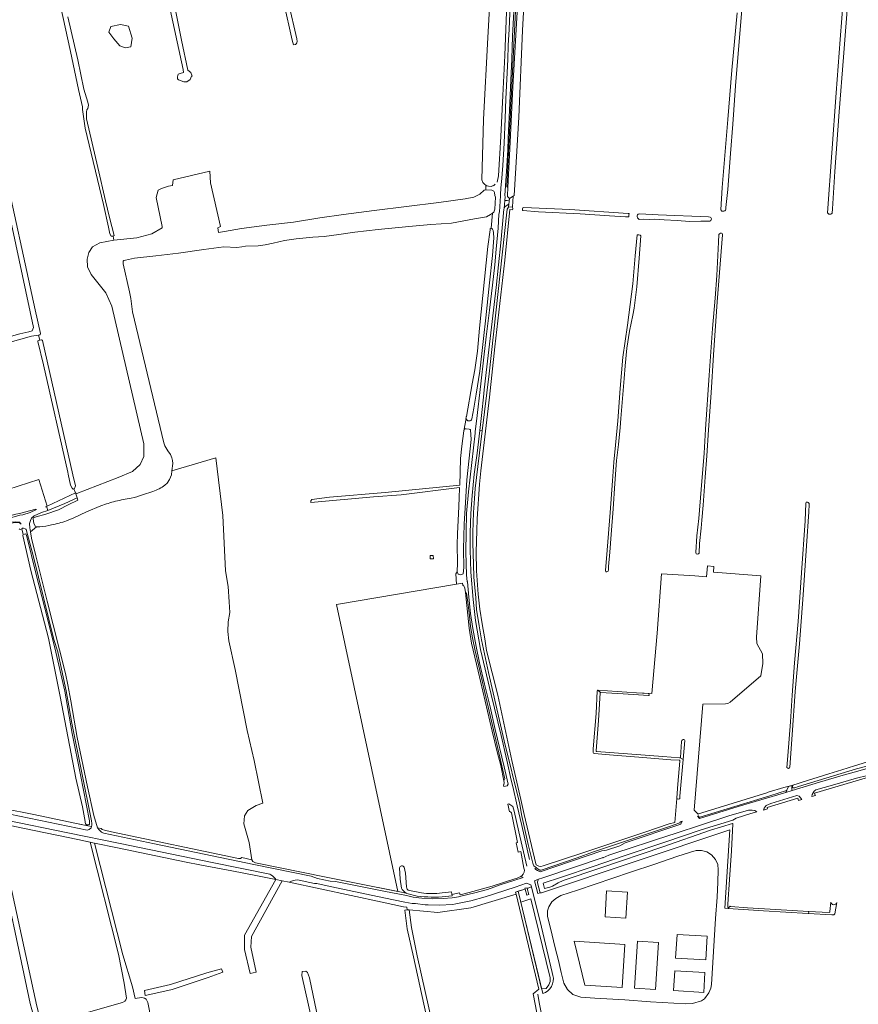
# Model space of a CAD drawing. Header units: metres. Extents: x 209813 to 223847, y 571801 to 587119.
# Tile 403 of 656: x 220250 to 220894, y 578401 to 579156. Entities that reach past the tile are written whole.
import ezdxf

# ---------------------------------------------------------------- set-up
doc = ezdxf.new("R2010")
doc.units = ezdxf.units.M
for name, color, linetype, lineweight in [('B-RO-GR-BEPLANTING_CULTUUR_BOSPLANTSOEN-GV', 8, 'Continuous', 0), ('B-RO-GR-BOUWLAND-GV', 8, 'Continuous', 0), ('B-RO-GR-GRAS-GV', 8, 'Continuous', 0), ('B-RO-GR-GROENVOORZIENING-GV', 8, 'Continuous', 0), ('B-RO-OG-TERREIN_CULTUURSCHEIDING-GV', 8, 'Continuous', 0), ('B-RO-OG-WATER_GREPPEL-GV', 8, 'Continuous', 0), ('B-RO-OG-WATER_MEER-GV', 8, 'Continuous', 0), ('B-RO-OG-WEG-GV', 8, 'Continuous', 0), ('B-RO-VH-ONVERHARD-GV', 8, 'Continuous', 0), ('B-RO-VH-VERHARDING_GRASBETONSTEEN-GV', 8, 'Continuous', 0), ('B-RO-VH-VERHARDING_OPEN-GV', 8, 'Continuous', 0), ('B-RO-VH-VERHARDING_PUIN-GV', 8, 'Continuous', 0)]:
    doc.layers.add(name, color=color, linetype=linetype, lineweight=lineweight)

msp = doc.modelspace()

# ---------------------------------------------------------------- linework, layer by layer
at = {"layer": 'B-RO-GR-BEPLANTING_CULTUUR_BOSPLANTSOEN-GV', "flags": 128}
for points in [[(220624.546, 579027.594), (220626.051, 579057.299), (220628.389, 579104.54), (220629.867, 579131.318), (220632.15, 579171.149), (220634.636, 579203.772), (220635.665, 579223.712), (220637.486, 579252.523), (220638.755, 579270.621), (220639.699, 579283.166), (220641.856, 579309.381), (220643.365, 579327.022), (220644.374, 579338.402), (220645.462, 579351.843), (220646.366, 579360.981), (220647.717, 579375.207), (220646.306, 579374.62), (220644.674, 579357.002), (220639.128, 579291.1), (220633.908, 579222.262), (220632.277, 579191.921), (220630.972, 579173.651), (220623.795, 579028.471)], [(220612.527, 578610.28), (220616.447, 578594.519), (220619.155, 578583.871), (220621.449, 578572.017), (220622.339, 578573.795), (220616.949, 578597.049), (220606.169, 578643.249), (220602.165, 578660.189), (220599.393, 578672.047), (220597.545, 578681.903), (220596.005, 578690.681), (220595.235, 578698.843), (220594.157, 578707.313), (220592.925, 578716.091), (220591.951, 578716.711), (220594.825, 578689.455), (220596.616, 578677.924), (220601.773, 578656.426)], [(220634.464, 578479.088), (220650.479, 578412.46), (220653.901, 578412.779), (220656.099, 578415.481), (220657.04, 578418.057), (220657.04, 578421.011), (220642.289, 578481.434)]]:
    msp.add_lwpolyline(points, close=True, dxfattribs=at)
at = {"layer": 'B-RO-GR-BOUWLAND-GV', "flags": 128}
for points in [[(220876.604, 579100.313), (220879.572, 579141.313), (220882.301, 579174.337), (220882.832, 579180.373), (220883.633, 579180.817), (220884.522, 579181.156), (220885.22, 579180.987), (220885.792, 579180.775), (220886.067, 579180.542), (220886.3, 579180.223), (220885.915, 579174.247), (220882.354, 579127.574), (220878.944, 579085.682), (220875.642, 579039.774), (220873.718, 579011.127), (220873.625, 579007.893), (220873.097, 579007.496), (220872.462, 579007.1), (220871.668, 579007.02), (220870.954, 579007.258), (220870.072, 579008.129)], [(220717.479, 579006.364), (220717.383, 579005.289), (220717.239, 579005.135), (220714.783, 579005.022), (220702.553, 579005.77), (220680.084, 579007.366), (220648.147, 579008.909), (220636.131, 579009.885), (220635.922, 579010.276), (220635.816, 579010.7), (220635.795, 579011.229), (220636.113, 579011.948), (220636.747, 579012.281), (220672.125, 579010.709), (220717.057, 579007.761), (220717.49, 579007.769), (220717.583, 579007.537)], [(220739.888, 579006.642), (220778.69, 579004.981), (220779.988, 579004.846), (220780.429, 579004.557), (220780.761, 579004.194), (220780.822, 579003.482), (220780.719, 579002.751), (220780.321, 579002.217), (220779.593, 579001.882), (220772.817, 579001.66), (220764.109, 579001.621), (220754.624, 579002.375), (220744.583, 579002.772), (220736.883, 579003.288), (220733.034, 579003.09), (220728.808, 579003.24), (220725.453, 579003.09), (220724.03, 579004.332), (220723.839, 579005.299), (220723.87, 579006.048), (220724.175, 579006.69), (220724.719, 579007.152), (220725.813, 579007.362)], [(220701.937, 578736.738), (220701.741, 578734.069), (220701.51, 578733.208), (220701.039, 578732.729), (220700.584, 578732.579), (220700.017, 578732.61), (220699.668, 578732.882), (220699.553, 578733.483), (220700.936, 578749.19), (220703.083, 578778.148), (220704.996, 578802.318), (220706.005, 578816.888), (220707.302, 578829.762), (220709.097, 578848.486), (220710.823, 578873.221), (220712.957, 578897.283), (220716.364, 578922.013), (220720.516, 578953.638), (220722.361, 578975.085), (220723.719, 578991.286), (220725.137, 578991.355), (220726.096, 578991.124), (220726.725, 578990.397), (220725.464, 578973.266), (220723.513, 578951.398), (220721.479, 578934.901), (220720.612, 578929.522), (220717.957, 578917.258), (220716.022, 578904.179), (220714.51, 578890.81), (220713.899, 578881.067), (220711.275, 578850.222), (220710.822, 578843.348), (220709.453, 578830.273), (220707.894, 578818.147), (220706.584, 578800.322), (220705.452, 578780.927), (220703.921, 578761.164), (220702.978, 578747.563)], [(220789.066, 578992.316), (220789.398, 578991.881), (220789.441, 578991.168), (220785.293, 578939.757), (220782.497, 578899.044), (220780.717, 578869.924), (220778.729, 578841.661), (220777.255, 578821.697), (220775.971, 578805.188), (220774.417, 578783.853), (220773.603, 578772.117), (220772.906, 578765.99), (220771.818, 578754.288), (220771.458, 578747.001), (220770.858, 578746.289), (220769.955, 578746.1), (220769.032, 578746.474), (220768.885, 578747.446), (220769.631, 578760.152), (220771.142, 578773.576), (220772.854, 578795.752), (220775.192, 578823.653), (220776.404, 578842.226), (220779.195, 578883.505), (220781.739, 578919.464), (220783.661, 578942.611), (220785.011, 578959.998), (220786.29, 578985.734), (220786.532, 578991.6), (220787.04, 578992.116), (220787.913, 578992.489), (220788.479, 578992.549)], [(220852.74, 578771.66), (220853.389, 578785.401), (220853.464, 578785.876), (220853.666, 578786.075), (220853.994, 578786.11), (220854.578, 578786.089), (220855.234, 578785.721), (220855.796, 578785.043), (220855.993, 578784.257), (220855.711, 578778.655), (220853.927, 578752.453), (220851.322, 578714.974), (220848.388, 578677.333), (220845.076, 578640.807), (220842.892, 578607.397), (220841.028, 578582.572), (220840.717, 578582.022), (220840.135, 578581.731), (220839.606, 578581.757), (220838.754, 578582.397), (220839.548, 578591.223), (220841.534, 578617.406), (220842.707, 578637.788), (220844.669, 578662.803), (220847.319, 578694.532), (220850.087, 578731.718)]]:
    msp.add_lwpolyline(points, close=True, dxfattribs=at)
for points in [[(220636.984, 579171.702), (220635.886, 579148.185), (220632.985, 579081.714), (220631.495, 579055.555), (220629.501, 579021.489), (220628.615, 579020.938), (220628.209, 579012.66), (220628.408, 579011.335), (220628.345, 579010.932), (220628.026, 579010.544), (220626.003, 579010.708), (220622.324, 578971.945), (220614.464, 578905.239), (220610.374, 578866.616), (220603.77, 578810.187), (220602.792, 578799.898), (220601.09, 578773.241), (220600.696, 578764.059), (220600.279, 578747.958), (220600.604, 578733.342), (220601.823, 578715.356), (220603.039, 578703.978), (220604.86, 578692.61), (220606.877, 578681.246), (220608.249, 578672.16), (220616.952, 578637.936), (220627.623, 578587.783), (220634.454, 578557.712), (220637.089, 578546.253), (220645.962, 578508.454), (220646.424, 578507.764), (220647.343, 578507.096), (220648.426, 578506.52), (220649.961, 578506.497), (220651.802, 578506.988), (220682.064, 578516.984), (220729.798, 578532.819), (220748.518, 578539.006), (220752.639, 578540.263), (220754.392, 578558.57), (220754.358, 578559.099), (220754.991, 578569.573), (220756.645, 578587.307), (220756.61, 578587.708), (220756.411, 578587.928), (220749.622, 578588.307), (220725.082, 578590.212), (220705.651, 578591.91), (220690.817, 578593.13), (220690.38, 578593.424), (220690.146, 578593.973), (220690.086, 578596.766), (220692.404, 578623.896), (220693.07, 578641.105), (220693.328, 578641.615), (220693.73, 578641.796), (220723.363, 578639.739), (220735, 578639.074), (220739.288, 578685.547), (220742.616, 578731.153), (220767.996, 578729.58), (220777.131, 578728.641), (220777.76, 578737.174), (220782.688, 578736.777), (220782.361, 578732.349), (220818.783, 578729.627), (220815.423, 578682.544), (220815.829, 578677.479), (220820.076, 578669.582), (220820.354, 578662.12), (220818.771, 578652.831), (220795.132, 578632.539), (220793.418, 578631.564), (220791.619, 578631.352), (220774.292, 578631.092), (220767.659, 578549.74), (220770.726, 578546.5), (220771.001, 578546.883), (220823.416, 578563.013), (220824.534, 578563.476), (220836.386, 578566.998), (220842.63, 578568.466), (220854.59, 578572.397), (220871.073, 578577.511), (220880.877, 578580.704), (220890.583, 578583.633), (220899.894, 578586.397)], [(220804.981, 579173.63), (220799.439, 579105.726), (220797.295, 579076.347), (220795.551, 579053.732), (220793.358, 579025.978), (220792.031, 579012.337), (220791.842, 579010.929), (220791.61, 579010.306), (220791.047, 579009.826), (220790.411, 579009.473), (220789.607, 579009.448), (220788.949, 579009.534), (220788.49, 579009.804), (220788.231, 579010.167), (220788.155, 579010.514), (220789.214, 579027.679), (220793.339, 579079.693), (220796.613, 579117.815), (220800.642, 579161.808)]]:
    msp.add_lwpolyline(points, dxfattribs=at)
at = {"layer": 'B-RO-GR-GRAS-GV', "flags": 128}
for points in [[(220417.837, 579353.304), (220417.093, 579352.789), (220417.81, 579347.126), (220427.477, 579303.454), (220435.352, 579264.797), (220447.499, 579210.345), (220456.099, 579169.349), (220462.527, 579141.643), (220462.863, 579139.568), (220462.651, 579138.763), (220462.164, 579137.973), (220461.529, 579137.456), (220459.917, 579137.024), (220458.863, 579140.76), (220452.501, 579169.285), (220450.54, 579182.513), (220447.464, 579198.157), (220443.288, 579215.075), (220439.089, 579233.966), (220436.979, 579246.293), (220430.794, 579274.228), (220429.829, 579278.211), (220428.835, 579279.583), (220428.511, 579280.905)], [(220322.047, 578987.14), (220339.835, 578989.006), (220351.344, 578992.049), (220359.282, 578996.679), (220359.071, 578997.735), (220359.238, 578997.766), (220354.682, 579019.875), (220356.108, 579025.601), (220358.754, 579026.765), (220364.045, 579028.564), (220367.22, 579029.093), (220367.656, 579033.591), (220395.791, 579040.093), (220396.325, 579031.21), (220403.945, 578997.66), (220401.842, 578996.777), (220402.4, 578993.058), (220407.167, 578993.739), (220420.183, 578996.03), (220439.455, 578998.588), (220460.097, 579001.042), (220480.247, 579004.354), (220498.514, 579006.775), (220521.853, 579009.952), (220546.654, 579012.995), (220571.565, 579016.13), (220591.802, 579018.805), (220598.349, 579020.158), (220603.098, 579022.427), (220606.323, 579025.561), (220607.654, 579025.864), (220607.572, 579029.404), (220606.828, 579029.824), (220605.439, 579031.478), (220604.655, 579033.483), (220605.995, 579079.931), (220609.309, 579142.705), (220612.244, 579197.476)], [(220364.842, 579187.372), (220374.012, 579140.709), (220378.984, 579117.671), (220381.191, 579115.862), (220382.124, 579113.133), (220381.703, 579113.002), (220380.67, 579110.419), (220378.13, 579108.832), (220375.801, 579108.726), (220371.722, 579110.17), (220370.933, 579111.16), (220370.932, 579112.538), (220371.568, 579114.547), (220373.05, 579115.182), (220375.55, 579115.794), (220375.374, 579118.31), (220363.938, 579170.101)], [(220292.559, 578793.197), (220293.621, 578792.743), (220325.464, 578805.031), (220336.294, 578809.626), (220342.354, 578814.861), (220345.149, 578821.059), (220345.155, 578830.958), (220320.479, 578936.633), (220315.982, 578946.841), (220304.788, 578960.92), (220301.834, 578966.828), (220301.52, 578972.727), (220302.979, 578977.831), (220305.652, 578982.084), (220311.364, 578985.244), (220322.047, 578987.14), (220321.498, 578990.304), (220320.093, 578990.246), (220319.047, 578992.027), (220317.909, 578997.175), (220314.232, 579014.512), (220300.153, 579073.272), (220298.051, 579087.595), (220298.096, 579089.657), (220294.936, 579102.852), (220288.744, 579131.904), (220279.3, 579175.586)], [(220212.205, 579157.398), (220218.462, 579127.382), (220232.077, 579068.924), (220234.975, 579055.841), (220236.784, 579047.925), (220261.807, 578933.782), (220265.696, 578915.459), (220265.657, 578914.855), (220265.202, 578914.487), (220264.168, 578914.319), (220265.222, 578910.322), (220266.352, 578910.654), (220266.627, 578910.637), (220266.993, 578910.529), (220267.342, 578910.074), (220269.237, 578902.152), (220290.618, 578807.015), (220292.618, 578798.513), (220291.98, 578796.637), (220291.43, 578796.345)], [(220286.828, 579158.69), (220294.545, 579125.707), (220299.149, 579103.136), (220302.222, 579093.083), (220302.67, 579090.946), (220301.997, 579088.287), (220301.327, 579087.294), (220300.98, 579085.685), (220301.026, 579080.321), (220305.48, 579061.607), (220309.82, 579042.843), (220315.783, 579017.45), (220318.839, 579004.698), (220322.306, 578990.874), (220321.498, 578990.304)], [(220218.995, 578906.657), (220250.031, 578915.304), (220256.907, 578916.816), (220259.28, 578917.66), (220260.012, 578918.802), (220260.334, 578920.018), (220240.965, 579011.428)], [(220609.299, 578982.443), (220610.938, 578995.115), (220611.032, 578996.262), (220611.719, 578996.274), (220612.891, 579008), (220611.343, 579006.768), (220608.087, 579005.078), (220598.855, 579003.684), (220581.382, 579000.247), (220565.48, 578999.143), (220548.611, 578997.739), (220525.027, 578995.473), (220507.143, 578993.202), (220494.698, 578991.506), (220483.676, 578990.079), (220474.912, 578989.401), (220461.97, 578988.195), (220452.992, 578986.913), (220444.496, 578984.904), (220438.351, 578983.554), (220432.968, 578982.887), (220423.123, 578982.657), (220420.351, 578982.031), (220416.409, 578981.595), (220406.576, 578982.005), (220391.193, 578980.029), (220371.686, 578977.287), (220354.332, 578975.074), (220338.069, 578973.328), (220330.993, 578971.879), (220329.864, 578971.468), (220329.374, 578971.025), (220329.233, 578970.403), (220329.264, 578968.905), (220334.178, 578947.518), (220335.168, 578942.322), (220336.288, 578932.265), (220360.595, 578831.503), (220361.336, 578829.404), (220363.62, 578825.521), (220365.626, 578822.642), (220366.643, 578820.015), (220367.182, 578818.043), (220367.467, 578815.778), (220366.696, 578810.103), (220400.347, 578820.091), (220405.646, 578775.76), (220407.723, 578733.41), (220409.797, 578721.286), (220410.731, 578709.472), (220411.042, 578701.389), (220409.797, 578694.239), (220409.486, 578686.674), (220410.42, 578679.731), (220415.199, 578657.672), (220424.436, 578610.746), (220429.829, 578587.637), (220436.468, 578555.046), (220431.387, 578553.077)], [(220601.188, 578901.937), (220602.742, 578919.685), (220609.299, 578982.443)], [(220264.168, 578914.319), (220258.929, 578913.467), (220205.92, 578898.754), (220194.646, 578894.823), (220193.368, 578894.616), (220193.202, 578894.798), (220192.816, 578896.16)], [(220240.778, 578795.682), (220264.464, 578803.422), (220270.86, 578782.985), (220292.559, 578793.197), (220291.43, 578796.345), (220290.992, 578796.113), (220290.016, 578796.733), (220288.862, 578799.101), (220287.107, 578807.64), (220286.688, 578809.121), (220267.985, 578891.521), (220263.652, 578909.49), (220263.76, 578909.893), (220265.222, 578910.322)], [(220428.012, 578511.457), (220428.823, 578510.139), (220430.859, 578509.213), (220485.093, 578498.2), (220505.455, 578494.128), (220540.025, 578487.283), (220493.062, 578707.543), (220585.142, 578723.105), (220584.567, 578730.919), (220585.635, 578732.469), (220585.84, 578739.524), (220585.661, 578753.275), (220585.896, 578762.128), (220586.693, 578777.124), (220587.25, 578789.073), (220587.577, 578797.371), (220542.64, 578791.8), (220521.341, 578790.212), (220473.319, 578785.847), (220473.319, 578787.17), (220474.112, 578788.228), (220487.738, 578789.815), (220530.336, 578793.387), (220587.639, 578799.075), (220588.071, 578809.123), (220588.312, 578819.513), (220589.192, 578828.933), (220590.814, 578840.754), (220592.464, 578850.374), (220592.436, 578850.595), (220592.444, 578851.054), (220592.544, 578851.479), (220592.72, 578851.874), (220597.276, 578876.824), (220599.203, 578887.639)], [(220366.696, 578810.103), (220366.264, 578806.925), (220364.781, 578803.354), (220362.947, 578800.659), (220361.364, 578799.189)], [(220352.007, 578794.29), (220343.97, 578791.685)], [(220312.221, 578783.296), (220301.023, 578778.573), (220291.456, 578773.947), (220285.77, 578771.623)], [(220241.06, 578550.079), (220251.596, 578548.061), (220260.677, 578546.369), (220287.396, 578540.774), (220302.039, 578537.646), (220302.149, 578538.358), (220301.198, 578538.39), (220300.74, 578538.662), (220300.299, 578539.227), (220300.038, 578540.286), (220299.999, 578540.834), (220297.991, 578552.268), (220292.956, 578574.234), (220280.863, 578636.913), (220271.83, 578681.765), (220258.451, 578733.726), (220252.133, 578760.421), (220252.296, 578760.842), (220252.587, 578761.154), (220251.382, 578765.621), (220250.168, 578765.092), (220249.526, 578765.601)], [(220265.38, 578767.203), (220262.742, 578766.999), (220258.084, 578763.314), (220258.932, 578758.531), (220262.182, 578744.948), (220270.932, 578709.956), (220285.051, 578654.45), (220286.793, 578645.715), (220289.137, 578633.441), (220293.919, 578605.443), (220301.804, 578567.573), (220306.66, 578545.563), (220309.639, 578536.108), (220312.474, 578535.535), (220313.135, 578534.757), (220314.847, 578534.156), (220320.4, 578532.999), (220417.717, 578512.453), (220419.383, 578512.545), (220420.275, 578513.348), (220428.012, 578511.457), (220425.891, 578524.683), (220421.95, 578539.087), (220422.469, 578545.201), (220424.958, 578549.346), (220431.387, 578553.077)]]:
    msp.add_lwpolyline(points, dxfattribs=at)
for points in [[(220333.336, 579151.437), (220336.246, 579142.176), (220335.188, 579135.562), (220330.69, 579134.768), (220326.721, 579136.355), (220321.959, 579141.647), (220318.255, 579146.939), (220319.842, 579151.172), (220327.251, 579152.76)], [(220564.962, 578745.207), (220567.343, 578745.207), (220567.581, 578742.587), (220564.962, 578742.587)], [(220760.832, 578400.921), (220766.225, 578401.1), (220773.301, 578403.151), (220775.634, 578404.792), (220778.795, 578409.513), (220780.48, 578412.908), (220780.995, 578415.821), (220784.089, 578466.401), (220785.171, 578482.888), (220785.737, 578494.465), (220786.117, 578503.882), (220785.645, 578508.025), (220784.011, 578511.841), (220780.851, 578515.332), (220777.374, 578517.512), (220773.138, 578518.577), (220769.173, 578518.55), (220764.879, 578517.449), (220754.395, 578513.976), (220737.36, 578508.165), (220718.689, 578501.973), (220678.032, 578488.293), (220665.294, 578484.087), (220661.31, 578481.925), (220658.325, 578479.248), (220656.007, 578475.512), (220654.928, 578472.24), (220655.067, 578468.018), (220657.268, 578459.067), (220660.905, 578443.973), (220663.401, 578434.257), (220665.489, 578424.951), (220667.604, 578416.873), (220670.32, 578411.899), (220674.487, 578408.229), (220679.794, 578406.26), (220680.496, 578406.081), (220691.467, 578405.414), (220714.47, 578404.065), (220733.986, 578402.608)], [(220699.159, 578467.619), (220700.337, 578487.595), (220716.3, 578486.714), (220715.153, 578466.737)], [(220753.313, 578436.084), (220754.434, 578454.248), (220777.608, 578452.818), (220776.487, 578434.654)], [(220714.418, 578446.569), (220712.39, 578413.582), (220683.712, 578415.398), (220675.455, 578448.97)], [(220740.286, 578448.058), (220737.984, 578411.984), (220721.876, 578413.032), (220724.179, 578449.11)], [(220752.664, 578426.296), (220775.825, 578424.879), (220774.911, 578409.711), (220751.75, 578411.128)]]:
    msp.add_lwpolyline(points, close=True, dxfattribs=at)
at = {"layer": 'B-RO-GR-GRAS-GV'}
for points in [[(220599.203, 578887.639, 0.0077689), (220601.188, 578901.937)], [(220361.364, 578799.189, -0.0821132), (220352.007, 578794.29)], [(220343.97, 578791.685, -0.0457699), (220335.408, 578789.229)], [(220323.326, 578786.75, 0.0222157), (220312.221, 578783.296)], [(220335.408, 578789.229, 0.0080301), (220323.326, 578786.75)], [(220274.26, 578768.549, -0.0497581), (220265.38, 578767.203)], [(220285.77, 578771.623, -0.0192596), (220274.26, 578768.549)]]:
    msp.add_lwpolyline(points, format="xyb", dxfattribs=at)
at = {"layer": 'B-RO-GR-GROENVOORZIENING-GV', "flags": 128}
for points in [[(220625.728, 579018.139), (220624, 579017.585), (220622.17, 579017.513), (220621.634, 579011.568), (220622.63, 579013.081), (220625.36, 579014.79)], [(220855.029, 578470.293), (220873.229, 578469.162), (220874.781, 578469.264), (220875.184, 578469.499), (220875.514, 578469.918), (220877.172, 578478.694)], [(220872.445, 578479.103), (220871.818, 578471.87), (220871.633, 578471.341), (220871.267, 578471.051), (220855.267, 578471.954)]]:
    msp.add_lwpolyline(points, dxfattribs=at)
msp.add_lwpolyline([(220628.209, 579012.66), (220628.615, 579020.938), (220625.846, 579019.214), (220625.111, 579012.518)], close=True, dxfattribs=at)
at = {"layer": 'B-RO-GR-GROENVOORZIENING-GV'}
for points in [[(220877.172, 578478.694, -0.7820868), (220872.445, 578479.103)], [(220855.267, 578471.954, -0.5571861), (220855.029, 578470.293)]]:
    msp.add_lwpolyline(points, format="xyb", dxfattribs=at)
at = {"layer": 'B-RO-OG-TERREIN_CULTUURSCHEIDING-GV', "flags": 128}
for points in [[(220573.416, 578339.85), (220552.058, 578436.949), (220547.201, 578458.593), (220545.554, 578472.861), (220547.289, 578473.011), (220547.069, 578475.124), (220544.542, 578475.465), (220528.03, 578478.934), (220456.655, 578494.278), (220451.327, 578495.357), (220427.658, 578452.582), (220427.262, 578444.512), (220431.363, 578425.33), (220426.732, 578424.272), (220422.499, 578442.66), (220422.499, 578453.641), (220446.546, 578496.353), (220431.177, 578499.44), (220412.759, 578502.946), (220388.167, 578507.67), (220377.681, 578509.715), (220324.78, 578520.713), (220307.167, 578524.343), (220329.021, 578438.634), (220336.369, 578413.949), (220338.587, 578404.949), (220343.233, 578405.688), (220344.606, 578405.603), (220345.503, 578405.424), (220347.007, 578404.534), (220348.208, 578401.888), (220350.754, 578388.985)], [(220637.892, 578488.979), (220636.889, 578488.618), (220632.472, 578487.376)], [(220659.188, 578422.805), (220658.673, 578424.91), (220650.4, 578459.743), (220642.671, 578490.698), (220639.432, 578489.533), (220640.678, 578484.803), (220639.148, 578484.315), (220637.892, 578488.979)], [(220648.325, 578412.259), (220630.83, 578485.081), (220596.215, 578474.639), (220570.815, 578471.146), (220548.822, 578473.143), (220550.618, 578459.554), (220554.885, 578437.685), (220576.762, 578340.729), (220578.71, 578331.327), (220644.156, 578349.344)], [(220632.472, 578487.376), (220630.417, 578486.798), (220630.83, 578485.081)], [(220651.348, 578408.845), (220632.472, 578487.376)], [(220634.464, 578479.088), (220642.289, 578481.434), (220657.04, 578421.011), (220657.04, 578418.057), (220656.099, 578415.481), (220653.901, 578412.779), (220650.479, 578412.46)], [(220516.646, 578201.403), (220515.473, 578207.424), (220491.901, 578308.766), (220466.469, 578422.659), (220466.733, 578425.834), (220469.379, 578426.098), (220470.702, 578425.04), (220472.289, 578420.807), (220484.057, 578364.372), (220505.033, 578273.638), (220521.372, 578202.294)], [(220648.325, 578412.259), (220644.121, 578408.679), (220655.133, 578351.513), (220651.77, 578350.865), (220651.839, 578350.539), (220657.325, 578351.392), (220650.026, 578386.317), (220651.799, 578386.776), (220648.563, 578402.088), (220647.565, 578408.338)]]:
    msp.add_lwpolyline(points, dxfattribs=at)
msp.add_lwpolyline([(220394.555, 578421.187), (220366.86, 578412.068), (220349.789, 578408.017), (220346.215, 578407.264), (220345.617, 578411.133), (220365.664, 578415.701), (220393.358, 578424.821), (220404.707, 578427.803), (220405.727, 578425.353)], close=True, dxfattribs=at)
at = {"layer": 'B-RO-OG-TERREIN_CULTUURSCHEIDING-GV'}
msp.add_lwpolyline([(220651.348, 578408.845, 0.3997822), (220659.188, 578422.805)], format="xyb", dxfattribs=at)
at = {"layer": 'B-RO-OG-WATER_GREPPEL-GV', "flags": 128}
for points in [[(220886.3, 579180.223), (220886.067, 579180.542), (220885.792, 579180.775), (220885.22, 579180.987), (220884.522, 579181.156), (220883.633, 579180.817), (220882.832, 579180.373), (220882.301, 579174.337), (220879.572, 579141.313), (220876.604, 579100.313), (220870.072, 579008.129), (220870.954, 579007.258), (220871.668, 579007.02), (220872.462, 579007.1), (220873.097, 579007.496), (220873.625, 579007.893), (220873.718, 579011.127), (220875.642, 579039.774), (220878.944, 579085.682), (220882.354, 579127.574), (220885.915, 579174.247)], [(220770.858, 578746.289), (220771.458, 578747.001), (220771.818, 578754.288), (220772.906, 578765.99), (220773.603, 578772.117), (220774.417, 578783.853), (220775.971, 578805.188), (220777.255, 578821.697), (220778.729, 578841.661), (220780.717, 578869.924), (220782.497, 578899.044), (220785.293, 578939.757), (220789.441, 578991.168), (220789.398, 578991.881), (220789.066, 578992.316), (220788.479, 578992.549), (220787.913, 578992.489), (220787.04, 578992.116), (220786.532, 578991.6), (220786.29, 578985.734), (220785.011, 578959.998), (220783.661, 578942.611), (220781.739, 578919.464), (220779.195, 578883.505), (220776.404, 578842.226), (220775.192, 578823.653), (220772.854, 578795.752), (220771.142, 578773.576), (220769.631, 578760.152), (220768.885, 578747.446), (220769.032, 578746.474), (220769.955, 578746.1)], [(220695.766, 578639.961), (220713.101, 578638.893), (220732.661, 578637.56), (220732.991, 578637.741), (220733.047, 578638.197), (220732.923, 578638.909), (220732.377, 578639.167), (220723.363, 578639.739), (220693.73, 578641.796)], [(220757.757, 578602.396), (220757.005, 578590.098), (220756.894, 578589.77), (220759.188, 578588.591), (220760.424, 578603.023), (220760.19, 578603.608), (220759.735, 578603.902), (220759.096, 578603.96), (220758.529, 578603.689), (220758.18, 578603.197)]]:
    msp.add_lwpolyline(points, close=True, dxfattribs=at)
for points in [[(220800.642, 579161.808), (220796.613, 579117.815), (220793.339, 579079.693), (220789.214, 579027.679), (220788.155, 579010.514), (220788.231, 579010.167), (220788.49, 579009.804), (220788.949, 579009.534), (220789.607, 579009.448), (220790.411, 579009.473), (220791.047, 579009.826), (220791.61, 579010.306), (220791.842, 579010.929), (220792.031, 579012.337), (220793.358, 579025.978), (220795.551, 579053.732), (220797.295, 579076.347), (220799.439, 579105.726), (220804.981, 579173.63)], [(220693.73, 578641.796), (220693.328, 578641.615), (220693.07, 578641.105), (220692.404, 578623.896), (220690.086, 578596.766), (220690.146, 578593.973), (220690.38, 578593.424), (220690.817, 578593.13), (220705.651, 578591.91), (220725.082, 578590.212), (220749.622, 578588.307), (220756.411, 578587.928), (220756.61, 578587.708), (220756.645, 578587.307), (220754.991, 578569.573), (220754.358, 578559.099), (220754.392, 578558.57), (220754.682, 578558.24), (220755.32, 578558.072), (220756.234, 578558.287), (220756.473, 578558.687), (220756.719, 578560.493), (220759.188, 578588.591)], [(220756.894, 578589.77), (220756.31, 578589.736), (220743.519, 578590.727), (220692.687, 578594.782), (220692.432, 578594.966), (220692.415, 578595.185), (220694.112, 578618.394), (220695.509, 578639.78), (220695.766, 578639.961)], [(220541.403, 578505.441), (220541.905, 578496.551), (220542.843, 578489.83)], [(220546.635, 578490.709), (220545.978, 578501.193), (220544.934, 578505.889)], [(220546.545, 578485.977), (220547.073, 578485.733), (220554.848, 578483.607)], [(220558.2, 578486.093), (220549.011, 578487.9)], [(220576.785, 578483.234), (220581.77, 578483.904), (220581.18, 578487.042), (220574.054, 578486.08)], [(220795.218, 578475.951), (220793.6, 578474.411), (220793.763, 578474.21), (220820.75, 578472.312), (220855.029, 578470.293)], [(220855.267, 578471.954), (220830.319, 578473.363), (220808.53, 578474.694), (220795.457, 578475.789), (220795.218, 578475.951)]]:
    msp.add_lwpolyline(points, dxfattribs=at)
at = {"layer": 'B-RO-OG-WATER_GREPPEL-GV'}
for points in [[(220544.934, 578505.889, 0.6440273), (220541.403, 578505.441)], [(220542.843, 578489.83, 0.1708676), (220546.545, 578485.977)], [(220549.011, 578487.9, -0.3021882), (220546.635, 578490.709)], [(220574.054, 578486.08, -0.0616249), (220558.2, 578486.093)]]:
    msp.add_lwpolyline(points, format="xyb", dxfattribs=at)
at = {"layer": 'B-RO-OG-WATER_MEER-GV', "flags": 128}
msp.add_lwpolyline([(220319.842, 579151.172), (220318.255, 579146.939), (220321.959, 579141.647), (220326.721, 579136.355), (220330.69, 579134.768), (220335.188, 579135.562), (220336.246, 579142.176), (220333.336, 579151.437), (220327.251, 579152.76)], close=True, dxfattribs=at)
at = {"layer": 'B-RO-OG-WEG-GV', "flags": 128}
for points in [[(220643.685, 579418.916), (220643.187, 579405.978), (220640.691, 579386.176), (220638.675, 579366.023), (220636.763, 579347.12), (220634.639, 579323.606), (220630.555, 579263.022), (220628.591, 579233.629), (220625.905, 579200.118), (220623.447, 579162.418), (220622.128, 579128.835), (220620.774, 579098.194), (220619.191, 579066.838), (220617.445, 579036.639), (220616.33, 579031.811)], [(220629.912, 579177.278), (220628.224, 579143.843), (220627.542, 579126.138), (220626.855, 579110.108), (220626, 579092.232), (220624.867, 579065.766), (220624.434, 579056.403), (220623.424, 579040.097), (220622.214, 579021.348), (220622.465, 579020.521), (220622.17, 579017.513), (220624, 579017.585), (220625.728, 579018.139), (220625.846, 579019.214)], [(220624.546, 579027.594), (220623.795, 579028.471), (220630.972, 579173.651)], [(220621.449, 578572.017), (220621.726, 578570.799), (220621.561, 578569.014), (220621.317, 578569.092), (220621.595, 578567.777), (220623.988, 578568.343), (220624.724, 578569.564), (220621.798, 578582.851), (220614.94, 578611.522), (220610.91, 578629.023), (220606.717, 578646.28), (220602.909, 578662.707), (220600.174, 578675.342), (220597.652, 578689.192), (220595.95, 578700.5), (220594.581, 578713.07), (220593.478, 578724.778), (220593.272, 578725.165), (220592.899, 578730.01), (220592.42, 578748.01), (220592.636, 578763.068), (220592.934, 578777.475), (220594.308, 578794), (220599.452, 578839.065), (220599.456, 578840.056), (220600.122, 578846.453), (220600.531, 578848.157), (220603.757, 578876.976), (220606.223, 578897.386), (220608.031, 578912.925), (220610.51, 578933.345), (220612.742, 578952.735), (220614.49, 578968.245), (220615.71, 578980.236), (220617.052, 578996.34), (220617.67, 579007.268), (220618.053, 579008.963), (220619.033, 579021.171), (220618.799, 579022.821), (220619.356, 579030.411), (220619.75, 579031.692), (220620.705, 579044.535), (220621.619, 579061.663), (220622.464, 579080.648), (220623.039, 579095.727), (220624.428, 579125.841), (220624.856, 579136.746), (220625.472, 579149.239), (220626.299, 579167.381)], [(220612.175, 579028.662), (220611.789, 579028.501), (220609.673, 579028.567), (220608.35, 579028.964), (220607.572, 579029.404), (220607.654, 579025.864), (220612.152, 579025.482), (220613.692, 579024.838), (220614.193, 579023.892), (220614.56, 579021.539), (220615.066, 579020.081), (220614.65, 579010.998), (220613.756, 579008.689), (220612.891, 579008), (220611.719, 578996.274), (220611.883, 578996.277), (220612.361, 578996.095), (220612.795, 578995.641), (220613.334, 578994.577), (220613.611, 578992.736), (220613.795, 578988.868), (220612.872, 578975.506), (220610.591, 578954.429), (220607.542, 578927.57), (220605.909, 578911.689), (220602.987, 578886.741), (220600.189, 578868.876), (220598.366, 578858.277), (220597.028, 578850.054)], [(220614.92, 579030.05), (220614.188, 579029.502)], [(220624.221, 579021.4), (220624.546, 579027.594)], [(220594.814, 578848.399), (220594.488, 578848.408), (220593.959, 578848.535), (220593.694, 578848.672), (220593.313, 578848.916), (220592.964, 578849.244), (220592.721, 578849.635), (220592.562, 578850.016), (220592.464, 578850.374), (220590.814, 578840.754), (220591.44, 578842.303), (220592.518, 578842.387), (220594.831, 578842.057), (220595.618, 578841.845), (220595.985, 578841.484), (220596.343, 578834.181), (220593.207, 578803.202), (220592.001, 578785.845), (220591.02, 578769.193), (220590.67, 578760.059), (220590.527, 578749.711), (220590.75, 578735.869), (220590.143, 578730.998), (220588.487, 578730.355), (220586.484, 578730.798), (220585.635, 578732.469), (220584.567, 578730.919), (220585.142, 578723.105), (220589.802, 578723.893), (220590.063, 578722.175), (220590.415, 578722.284), (220591.599, 578720.048), (220591.951, 578716.711), (220592.925, 578716.091), (220594.157, 578707.313), (220595.235, 578698.843), (220596.005, 578690.681), (220597.545, 578681.903), (220599.393, 578672.047), (220602.165, 578660.189), (220606.169, 578643.249), (220616.949, 578597.049), (220622.339, 578573.795), (220621.449, 578572.017)], [(220602.935, 578841.131), (220600.892, 578823.784), (220598.785, 578807.433), (220597.168, 578791.268), (220596.155, 578777.295), (220595.665, 578762.615), (220595.544, 578749.611), (220596.136, 578732.417), (220597.844, 578711.369), (220599.839, 578695.306), (220603.688, 578673.079), (220611.821, 578638.418), (220619.356, 578606.821), (220623.794, 578587.913), (220627.122, 578572.679), (220628.377, 578567.739), (220631.847, 578552.851), (220635.181, 578537.966), (220641.203, 578511.86)], [(220646.503, 578505.265), (220644.604, 578506.963), (220644.252, 578507.508), (220643.692, 578508.983), (220640.117, 578523.258), (220635.006, 578546.272), (220633.746, 578554.281), (220621.86, 578602.891), (220609.724, 578655.39), (220604.293, 578680.301), (220602.482, 578691.129), (220600.526, 578703.655), (220599.939, 578712.738), (220598.353, 578728.411), (220598.208, 578738.386), (220597.706, 578754.683), (220597.647, 578762.647), (220598.289, 578778.049), (220598.849, 578788.87), (220599.483, 578796.503), (220604.885, 578840.839)], [(220304.833, 578537.081), (220305.091, 578538.126), (220305.133, 578539.468), (220304.885, 578541.442), (220289.715, 578616.507), (220287.569, 578629.635), (220285.401, 578641.176), (220281.151, 578661.349), (220279.014, 578671.124), (220276.05, 578680.574), (220260.351, 578744), (220254.759, 578765.081), (220254.601, 578765.456), (220252.32, 578766.254), (220252.248, 578765.998), (220251.382, 578765.621), (220252.587, 578761.154), (220253.536, 578761.488), (220254.467, 578761.638), (220254.907, 578761.348), (220255.39, 578759.705), (220262.227, 578731.513), (220269.13, 578704.674), (220276.745, 578674.147), (220284.463, 578641.078), (220290.15, 578608.44), (220296.564, 578576.755), (220303.323, 578541.361), (220303.441, 578539.589), (220303.371, 578538.985), (220303.044, 578538.581), (220302.149, 578538.358), (220302.039, 578537.646)], [(220911.054, 578586.109), (220892.117, 578581.414), (220856.897, 578570.689), (220847.734, 578567.827), (220844.822, 578566.752), (220843.292, 578566.782), (220843.01, 578567.852), (220843.683, 578568.742), (220842.63, 578568.466)], [(220842.903, 578564.681), (220863.759, 578571.08), (220882.086, 578576.509), (220890.426, 578578.843), (220900.396, 578581.543)], [(220838.085, 578563.202), (220842.903, 578564.681), (220842.474, 578566.018), (220842.63, 578568.466), (220839.955, 578567.822), (220838.785, 578564.931)], [(220234.648, 578548.026), (220301.508, 578534.203), (220303.105, 578534.826), (220304.609, 578536.175), (220304.833, 578537.081), (220298.27, 578538.408), (220287.396, 578540.774), (220260.677, 578546.369), (220251.596, 578548.061), (220241.06, 578550.079)], [(220639.179, 578506.74), (220633.079, 578533.061), (220629.342, 578548.91), (220628.483, 578552.421), (220625.306, 578554.443), (220624.456, 578554.349), (220625.74, 578548.459)], [(220649.345, 578486.187), (220650.497, 578486.144), (220794.935, 578534.506), (220791.256, 578474.363), (220793.763, 578474.21), (220793.6, 578474.411), (220793.492, 578474.886), (220793.559, 578477.423), (220794.853, 578496.272), (220796.144, 578518.37), (220797.282, 578539.118), (220797.21, 578539.337), (220796.955, 578539.411), (220780.156, 578534.161), (220743.499, 578521.411), (220695.163, 578505.212), (220666.972, 578495.58), (220663.112, 578493.792), (220658.958, 578491.402), (220656.817, 578490.426), (220652.798, 578489.514), (220651.699, 578493.657), (220665.856, 578498.235), (220690.067, 578506.462), (220714.625, 578514.747), (220745.03, 578525.146), (220772.96, 578534.428), (220797.268, 578541.998), (220799.841, 578543.447), (220811.164, 578547.091), (220815.59, 578548.288), (220814.172, 578549.353), (220812.13, 578549.745), (220809.377, 578549.74), (220794.181, 578545.189), (220771.727, 578537.926), (220754.455, 578532.268), (220737.923, 578526.726), (220714.628, 578519.083), (220711.966, 578518.433), (220702.199, 578515.103), (220697.558, 578513.034), (220697.706, 578513.362), (220651.494, 578497.735), (220648.221, 578496.59)], [(220232.604, 578539.978), (220253.53, 578535.575), (220294.488, 578527.047), (220307.167, 578524.343), (220324.78, 578520.713), (220377.681, 578509.715), (220388.167, 578507.67), (220412.759, 578502.946), (220431.177, 578499.44), (220446.546, 578496.353), (220446.237, 578496.796), (220445.124, 578498.012), (220443.872, 578499.085), (220442.703, 578499.88), (220441.755, 578500.427), (220397.698, 578509.463), (220327.011, 578524.089), (220286.663, 578532.336), (220239.522, 578542.048)], [(220625.74, 578548.459), (220625.949, 578548.516), (220626.671, 578548.366), (220627.355, 578547.625), (220632.096, 578524.697), (220630.971, 578524.462), (220632.493, 578517.476), (220634.435, 578517.982), (220636.924, 578505.055)], [(220554.848, 578483.607), (220547.073, 578485.733), (220546.545, 578485.977), (220542.845, 578486.724), (220505.455, 578494.128), (220485.093, 578498.2), (220430.859, 578509.213), (220428.823, 578510.139), (220428.012, 578511.457), (220420.275, 578513.348), (220419.383, 578512.545), (220417.717, 578512.453), (220320.4, 578532.999), (220314.847, 578534.156), (220313.135, 578534.757), (220312.474, 578535.535), (220309.658, 578536.048), (220310.864, 578534.483), (220312.594, 578532.829), (220313.653, 578532.161), (220314.377, 578531.896), (220353.201, 578523.851), (220429.668, 578507.872), (220473.576, 578498.843), (220478.553, 578497.218), (220488.2, 578495.14), (220492.353, 578494.981), (220529.458, 578487.351), (220546.756, 578483.994), (220551.879, 578482.842), (220558.565, 578482.127), (220566.376, 578481.611), (220574.895, 578481.746), (220581.851, 578482.393), (220586.645, 578483.198), (220587.363, 578483.26), (220599.317, 578486.171), (220608.854, 578488.826), (220618.753, 578492.273), (220635.652, 578497.788)], [(220757.383, 578538.882), (220758.266, 578541.143), (220756.847, 578540.666), (220756.864, 578540.495), (220756.794, 578540.166), (220756.541, 578539.835), (220747.913, 578536.717), (220690.372, 578517.529), (220677.823, 578512.946), (220650.096, 578503.538), (220649.219, 578503.531), (220647.034, 578504.791), (220646.503, 578505.265), (220645.201, 578504.86)], [(220649.488, 578502.409), (220696.68, 578518.362), (220700.427, 578518.806), (220710.521, 578522.128), (220714.693, 578524.451), (220757.383, 578538.882)], [(220629.848, 578496.783), (220612.419, 578491.256), (220594.745, 578486.396), (220587.893, 578484.663), (220587.445, 578486.209), (220581.565, 578484.996), (220581.77, 578483.904), (220576.785, 578483.234)], [(220635.652, 578497.788), (220635.349, 578499.299)], [(220635.652, 578497.788), (220636.202, 578497.97)], [(220647.388, 578493.959), (220649.345, 578486.187)]]:
    msp.add_lwpolyline(points, dxfattribs=at)
at = {"layer": 'B-RO-OG-WEG-GV'}
for points in [[(220614.188, 579029.502, -0.0873536), (220612.175, 579028.662)], [(220625.846, 579019.214, -0.2778462), (220624.221, 579021.4)], [(220597.028, 578850.054, -0.3250142), (220594.814, 578848.399)], [(220636.924, 578505.055, -0.3215561), (220635.349, 578499.299)], [(220645.201, 578504.86, 0.1011479), (220649.488, 578502.409)], [(220635.349, 578499.299, -0.0808451), (220629.848, 578496.783)], [(220648.221, 578496.59, 0.2384012), (220647.388, 578493.959)], [(220576.785, 578483.234, -0.0477285), (220554.848, 578483.607)]]:
    msp.add_lwpolyline(points, format="xyb", dxfattribs=at)
at = {"layer": 'B-RO-OG-WEG-GV', "flags": 128}
for points in [[(220625.111, 579012.518), (220625.36, 579014.79), (220622.63, 579013.081), (220621.634, 579011.568), (220621.441, 579011.077), (220619.232, 578985.192), (220617.458, 578968.143), (220615.58, 578950.938), (220610.542, 578907.34), (220608.479, 578890.047), (220606.464, 578872.169), (220605.925, 578866.766), (220604.485, 578854.959), (220602.935, 578841.131), (220604.885, 578840.839), (220610.218, 578884.604), (220623.748, 579008.754), (220623.923, 579010.867)], [(220262.742, 578766.999), (220261.862, 578767.484), (220260.701, 578769.672), (220260.082, 578773.143), (220260.189, 578773.564), (220260.517, 578773.931), (220262.487, 578774.744), (220269.972, 578776.88), (220279.608, 578780.287), (220286.921, 578783.976), (220294.536, 578787.689), (220293.915, 578789.42), (220284.429, 578785.108), (220271.426, 578779.788), (220266.662, 578778.217), (220261.024, 578775.518), (220258.853, 578773.825), (220257.998, 578771.978), (220257.422, 578769.636), (220257.498, 578766.238), (220258.084, 578763.314)], [(220217.182, 578766.572), (220214.164, 578765.626), (220214.415, 578764.359), (220221.892, 578766.633), (220237.451, 578772.39), (220247.251, 578775.418), (220249.98, 578775.954), (220252.347, 578776.233), (220257.937, 578778.091), (220262.839, 578780.307), (220262.184, 578780.773), (220249.769, 578777.423), (220246.911, 578776.961), (220243.943, 578775.965)], [(220215.169, 578760.547), (220227.578, 578764.533), (220239.915, 578768.848), (220242.634, 578769.756), (220244.68, 578770.131), (220248.718, 578770.423), (220249.579, 578770.135), (220250.863, 578769.153), (220249.671, 578770.591), (220246.471, 578770.98), (220242.283, 578770.621), (220237.856, 578769.394), (220230.857, 578766.798), (220219.533, 578762.819), (220214.985, 578761.479)], [(220860.502, 578561.228), (220860.066, 578562.669), (220900.682, 578574.733), (220901.609, 578572.376), (220904.034, 578573.063), (220902.955, 578575.641), (220902.582, 578576.132), (220900.789, 578576.36), (220892.146, 578574.205), (220873.853, 578568.809), (220860.889, 578565.15), (220859.656, 578564.259), (220858.113, 578561.705), (220857.971, 578560.013), (220860.64, 578560.769)], [(220771.641, 578543.319), (220801.279, 578552.442), (220836.09, 578562.59), (220838.085, 578563.202), (220838.785, 578564.931), (220838.365, 578564.835), (220825.575, 578560.745), (220771.968, 578544.246), (220771.446, 578544.361), (220771.064, 578544.601), (220770.693, 578545.319), (220770.044, 578545.101)], [(220846.416, 578560.77), (220826.342, 578554.821), (220822.856, 578553.12), (220821.395, 578551.077), (220820.854, 578549.712), (220824.023, 578550.567), (220823.76, 578551.744), (220847.164, 578558.864), (220847.72, 578557.109), (220850.371, 578557.86), (220848.224, 578560.257)], [(220637.892, 578488.979), (220637.676, 578489.783), (220639.3, 578490.035), (220639.432, 578489.533), (220642.671, 578490.698), (220642.246, 578492.401), (220638.846, 578493.458), (220630.135, 578490.512), (220607.09, 578483.168), (220596.089, 578480.045), (220584.615, 578477.748), (220582.219, 578477.297), (220571.779, 578476.653), (220563.417, 578476.914), (220561.027, 578477.035), (220553.618, 578477.95), (220551.048, 578478.101), (220545.455, 578478.999), (220536.901, 578480.826), (220524.508, 578483.354), (220489.441, 578490.647), (220488.285, 578491.093), (220477.915, 578493.275), (220476.081, 578493.387), (220463.171, 578496.035), (220461.18, 578495.83), (220459.734, 578495.533), (220457.869, 578494.908), (220457.418, 578494.712), (220456.655, 578494.278), (220528.03, 578478.934), (220544.542, 578475.465), (220547.069, 578475.124), (220547.289, 578473.011), (220548.822, 578473.143), (220570.815, 578471.146), (220596.215, 578474.639), (220630.83, 578485.081), (220630.417, 578486.798), (220636.889, 578488.618)]]:
    msp.add_lwpolyline(points, close=True, dxfattribs=at)
at = {"layer": 'B-RO-VH-ONVERHARD-GV', "flags": 128}
msp.add_lwpolyline([(220269.577, 578782.477), (220270.753, 578782.291), (220271.426, 578779.788), (220284.429, 578785.108), (220293.915, 578789.42), (220292.559, 578793.197), (220270.86, 578782.985)], close=True, dxfattribs=at)
at = {"layer": 'B-RO-VH-VERHARDING_GRASBETONSTEEN-GV', "flags": 128}
msp.add_lwpolyline([(220648.221, 578496.59), (220644.948, 578495.445), (220647.47, 578485.719), (220649.345, 578486.187), (220647.388, 578493.959)], dxfattribs=at)
at = {"layer": 'B-RO-VH-VERHARDING_OPEN-GV', "flags": 128}
msp.add_lwpolyline([(220303.927, 578524.966), (220294.488, 578527.047), (220253.53, 578535.575), (220232.604, 578539.978), (220234.167, 578531.289), (220263.046, 578399.229), (220264.35, 578394.39), (220265.817, 578391.551), (220268.65, 578387.851), (220269.734, 578386.923), (220271.474, 578386.455), (220272.036, 578384.069), (220275.396, 578384.918), (220275.133, 578385.907), (220275.15, 578386.291), (220275.368, 578386.603), (220306.149, 578395.468), (220328.838, 578401.919), (220330.626, 578402.97), (220331.248, 578404.068), (220331.711, 578405.267), (220330.055, 578416.943), (220325.766, 578438.99)], close=True, dxfattribs=at)
msp.add_lwpolyline([(220290.877, 578304.462), (220287.657, 578317.09), (220281.7, 578340.908), (220277.694, 578360.497), (220273.83, 578373.097), (220273.435, 578375.637), (220275.069, 578376.525), (220272.504, 578381.381), (220271.098, 578380.545), (220268.759, 578380.041), (220266.893, 578380.051), (220265.317, 578380.812), (220263.55, 578383.054), (220261.757, 578387.307), (220257.969, 578401.194), (220231.692, 578523.573)], dxfattribs=at)
at = {"layer": 'B-RO-VH-VERHARDING_PUIN-GV', "flags": 128}
msp.add_lwpolyline([(220451.327, 578495.357), (220446.546, 578496.353), (220422.499, 578453.641), (220422.499, 578442.66), (220426.732, 578424.272), (220431.363, 578425.33), (220427.262, 578444.512), (220427.658, 578452.582)], close=True, dxfattribs=at)

doc.saveas('drawing.dxf')
